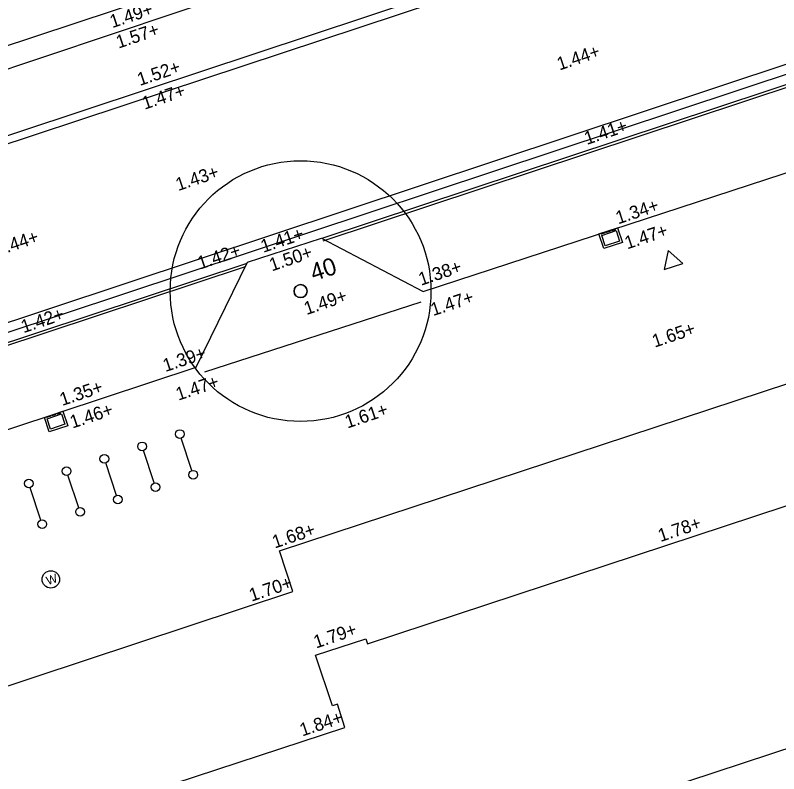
# Model space of a CAD drawing. Extents: x 122462 to 123306, y 485548 to 486417.
# Drawn here: x 122852.46 to 122870.03, y 486173.11 to 486190.57 of the extents above; entities that cross this region are included whole.
import ezdxf

# ---------------------------------------------------------------- set-up
doc = ezdxf.new("R2010")
doc.units = 0
for name, color, linetype in [('B meubilair trammast', 7, 'Continuous'), ('B-WE-AL-WERKGRENS-G', 7, 'Continuous'), ('B-WE-GR-BOOM_BOOMDIAMETER', 7, 'Continuous'), ('B-WE-IE-MEUBILAIR_WEGMEUBILAIR_FIETSNIETJE-S', 7, 'Continuous'), ('B-WE-OG-HOOGTEPUNT-S', 7, 'Continuous'), ('B-WE-OG-TOPOKAART-G', 7, 'Continuous'), ('B-WE-RI-HWA_KOLK-S', 7, 'Continuous'), ('B-WE-VH-KANTOPSLUITING_OPSLUITBAND_100X200-G', 7, 'Continuous'), ('B-WE-VH-MATERIAALGRENS-G', 7, 'Continuous'), ('B-WE-VH-MATERIAALGRENS_ASFALT-G', 7, 'Continuous'), ('B-WE-VW-MARKERING_LANGS_STREEP_11_010-G', 7, 'Continuous'), ('B-WE-VW-MARKERING_LANGS_STREEP_DOORGETROKKEN_010-G', 7, 'Continuous'), ('iba7-verkeersbord blauw', 7, 'Continuous'), ('iba7-verkeersbord rood', 7, 'Continuous'), ('V markering figuratie', 7, 'Continuous'), ('V trottoirband 180-200x250 mm specie', 7, 'Continuous'), ('V-WE-GR-BOOM-S', 7, 'Continuous')]:
    doc.layers.add(name, color=color, linetype=linetype)

msp = doc.modelspace()

# ---------------------------------------------------------------- linework, layer by layer
at = {"layer": 'B meubilair trammast'}
msp.add_lwpolyline([(122867.394, 486184.714), (122867.822, 486184.853), (122867.487, 486185.155)], close=True, dxfattribs=at)
at = {"layer": 'B-WE-AL-WERKGRENS-G'}
msp.add_lwpolyline([(122857.632, 486078.279), (122830.484, 486160.606), (122900.937, 486183.81), (122887.855, 486222.555), (122665.445, 486149.273), (122678.196, 486110.449), (122807.072, 486152.895), (122835.324, 486068.154)], dxfattribs=at)
at = {"layer": 'B-WE-IE-MEUBILAIR_WEGMEUBILAIR_FIETSNIETJE-S'}
for p, q in [((122856.527, 486180.088), (122856.281, 486180.835)), ((122855.659, 486179.803), (122855.413, 486180.55)), ((122854.791, 486179.518), (122854.545, 486180.265)), ((122853.923, 486179.234), (122853.676, 486179.98)), ((122853.055, 486178.949), (122852.808, 486179.695))]:
    msp.add_line(p, q, dxfattribs=at)
for centre in [(122856.25, 486180.93), (122855.381, 486180.645), (122854.513, 486180.36), (122853.645, 486180.075), (122856.559, 486179.993), (122852.777, 486179.79), (122855.691, 486179.708), (122854.822, 486179.424), (122853.954, 486179.139), (122853.086, 486178.854)]:
    msp.add_circle(centre, 0.1, dxfattribs=at)
at = {"layer": 'B-WE-OG-TOPOKAART-G'}
msp.add_lwpolyline([(122840.381, 486167.723), (122860.049, 486174.179), (122859.874, 486174.711), (122859.759, 486174.672), (122859.374, 486175.84), (122860.529, 486176.219), (122860.571, 486176.098), (122874.297, 486180.628), (122874.263, 486180.732), (122875.38, 486181.1), (122875.749, 486179.949), (122875.668, 486179.923), (122875.833, 486179.427), (122895.472, 486185.94), (122895.332, 486186.362), (122895.237, 486186.33), (122894.83, 486187.549), (122895.979, 486187.929), (122896.017, 486187.821), (122898.944, 486188.789)], dxfattribs=at)
at = {"layer": 'B-WE-RI-HWA_KOLK-S'}
for p, q in [((122865.893, 486185.534), (122866.321, 486185.673)), ((122866.193, 486185.615), (122866.269, 486185.64)), ((122866.273, 486185.658), (122866.275, 486185.653)), ((122866.321, 486185.673), (122866.43, 486185.34)), ((122866.002, 486185.201), (122865.893, 486185.534)), ((122865.941, 486185.549), (122865.942, 486185.544)), ((122865.955, 486185.538), (122866, 486185.552)), ((122866, 486185.552), (122866.031, 486185.563)), ((122866.036, 486185.58), (122866.037, 486185.575)), ((122866.06, 486185.588), (122866.061, 486185.583)), ((122866.074, 486185.577), (122866.15, 486185.602)), ((122866.155, 486185.619), (122866.156, 486185.614)), ((122866.178, 486185.627), (122866.18, 486185.622)), ((122866.43, 486185.34), (122866.002, 486185.201)), ((122853.134, 486181.313), (122853.562, 486181.454)), ((122853.433, 486181.396), (122853.509, 486181.421)), ((122853.514, 486181.439), (122853.516, 486181.434)), ((122853.562, 486181.454), (122853.671, 486181.122)), ((122853.244, 486180.981), (122853.134, 486181.313)), ((122853.182, 486181.329), (122853.183, 486181.324)), ((122853.196, 486181.318), (122853.24, 486181.333)), ((122853.24, 486181.333), (122853.272, 486181.343)), ((122853.277, 486181.36), (122853.278, 486181.355)), ((122853.3, 486181.368), (122853.302, 486181.363)), ((122853.315, 486181.357), (122853.391, 486181.382)), ((122853.395, 486181.399), (122853.397, 486181.395)), ((122853.419, 486181.407), (122853.421, 486181.402)), ((122853.671, 486181.122), (122853.244, 486180.981))]:
    msp.add_line(p, q, dxfattribs=at)
for points in [[(122866.367, 486185.372), (122866.034, 486185.264), (122865.956, 486185.502), (122866.289, 486185.61)], [(122853.608, 486181.154), (122853.276, 486181.044), (122853.197, 486181.281), (122853.53, 486181.391)]]:
    msp.add_lwpolyline(points, close=True, dxfattribs=at)
for centre, start, end in [((122866.266, 486185.65), 288.0763, 18.0763), ((122865.952, 486185.547), 198.0763, 288.0763), ((122866.028, 486185.572), 288.0763, 18.0763), ((122866.071, 486185.586), 198.0763, 288.0763), ((122866.147, 486185.611), 288.0763, 18.0763), ((122866.189, 486185.625), 198.0763, 288.0763), ((122853.506, 486181.431), 288.2628, 18.2628), ((122853.193, 486181.327), 198.2628, 288.2628), ((122853.269, 486181.352), 288.2628, 18.2628), ((122853.311, 486181.366), 198.2628, 288.2628), ((122853.387, 486181.392), 288.2628, 18.2628), ((122853.43, 486181.406), 198.2628, 288.2628)]:
    msp.add_arc(centre, 0.01, start, end, dxfattribs=at)
at = {"layer": 'B-WE-VH-KANTOPSLUITING_OPSLUITBAND_100X200-G'}
msp.add_lwpolyline([(122861.798, 486183.966), (122856.82, 486182.355)], dxfattribs=at)
at = {"layer": 'B-WE-VH-MATERIAALGRENS-G'}
msp.add_lwpolyline([(122826.354, 486164.961), (122825.848, 486166.443), (122832.41, 486168.591), (122840.754, 486171.332), (122848.12, 486173.75), (122858.853, 486177.307), (122858.545, 486178.241), (122874.617, 486183.538), (122874.928, 486182.584), (122877.008, 486183.297), (122898.435, 486190.341)], dxfattribs=at)
at = {"layer": 'B-WE-VH-MATERIAALGRENS_ASFALT-G'}
for points in [[(122872.048, 486189.577), (122859.52, 486185.428)], [(122857.788, 486184.853), (122846.969, 486181.269)]]:
    msp.add_lwpolyline(points, dxfattribs=at)
at = {"layer": 'B-WE-VW-MARKERING_LANGS_STREEP_11_010-G'}
for points in [[(122839.36, 486179.231), (122840.669, 486179.661), (122846.431, 486181.557), (122895.922, 486197.991)], [(122839.44, 486178.989), (122840.761, 486179.422), (122846.49, 486181.35), (122895.994, 486197.774)]]:
    msp.add_lwpolyline(points, dxfattribs=at)
at = {"layer": 'B-WE-VW-MARKERING_LANGS_STREEP_DOORGETROKKEN_010-G'}
for p, q in [((122872.014, 486189.502), (122859.539, 486185.371)), ((122857.752, 486184.777), (122847.041, 486181.229))]:
    msp.add_line(p, q, dxfattribs=at)
msp.add_lwpolyline([(122838.137, 486182.943), (122845.99, 486185.533), (122855.924, 486188.815), (122864.876, 486191.785), (122870.826, 486193.778), (122879.74, 486196.789), (122887.719, 486199.383), (122894.693, 486201.733)], dxfattribs=at)
at = {"layer": 'iba7-verkeersbord blauw'}
msp.add_circle((122853.282, 486177.583), 0.2, dxfattribs=at)
at = {"layer": 'iba7-verkeersbord rood'}
for radius in [3, 0.15]:
    msp.add_circle((122859.028, 486184.218), radius, dxfattribs=at)
for start, end in [(0, 180), (180, 0)]:
    msp.add_arc((122859.028, 486184.218), 0.15, start, end, dxfattribs=at)
at = {"layer": 'V markering figuratie'}
msp.add_line((122712.845, 486143.511), (122860.885, 486192.728), dxfattribs=at)
at = {"layer": 'V trottoirband 180-200x250 mm specie'}
for points in [[(122829.844, 486181.895), (122838.722, 486184.858), (122839.696, 486185.175), (122850.112, 486188.608), (122857.676, 486191.147), (122870.119, 486195.296), (122871.261, 486195.673)], [(122871.731, 486194.253), (122865.594, 486192.208), (122855.472, 486188.85)], [(122855.472, 486188.85), (122851.096, 486187.401), (122844.912, 486185.348), (122841.457, 486184.188), (122835.7, 486182.292), (122830.306, 486180.508), (122824.624, 486178.607), (122820.8, 486177.343)]]:
    msp.add_lwpolyline(points, dxfattribs=at)
at = {"layer": 'V-WE-GR-BOOM-S'}
msp.add_lwpolyline([(122839.691, 486178.909), (122846.863, 486181.327), (122849.228, 486180.024), (122856.625, 486182.465), (122857.804, 486184.885), (122859.51, 486185.437), (122861.847, 486184.213), (122870.925, 486187.176), (122871.106, 486187.539), (122872.047, 486189.574), (122873.749, 486190.175), (122876.099, 486188.919), (122883.305, 486191.251), (122883.477, 486191.64), (122884.406, 486193.712), (122886.117, 486194.28), (122888.469, 486192.985), (122896.668, 486195.721)], dxfattribs=at)

# ---------------------------------------------------------------- texts
at = {"layer": 'B-WE-GR-BOOM_BOOMDIAMETER'}
msp.add_text('40', height=0.4, rotation=18.0763, dxfattribs=at).set_placement((122859.328, 486184.444))
at = {"layer": 'B-WE-OG-HOOGTEPUNT-S'}
for s, rotation, p in [('1.49+', 18.3525, (122854.696, 486190.27)), ('1.57+', 18.3525, (122854.84, 486189.799)), ('1.44+', 18.5998, (122864.984, 486189.295)), ('1.52+', 18.3525, (122855.329, 486188.939)), ('1.47+', 18.3525, (122855.439, 486188.392)), ('1.41+', 18.5998, (122865.613, 486187.582)), ('1.43+', 18.4447, (122856.213, 486186.52)), ('1.34+', 18.3542, (122866.335, 486185.754)), ('1.47+', 18.3542, (122866.542, 486185.177)), ('1.44+', 18.5998, (122852.069, 486185.025)), ('1.41+', 18.5998, (122858.169, 486185.098)), ('1.42+', 18.4447, (122856.714, 486184.714)), ('1.50+', 18.5998, (122858.366, 486184.671)), ('1.38+', 18.3542, (122861.798, 486184.341)), ('1.49+', 18.5998, (122859.165, 486183.667)), ('1.47+', 18.3542, (122862.077, 486183.642)), ('1.42+', 18.5998, (122852.654, 486183.249)), ('1.65+', 18.3542, (122867.173, 486182.916)), ('1.39+', 18.3542, (122855.917, 486182.355)), ('1.47+', 18.3542, (122856.215, 486181.695)), ('1.35+', 18.3542, (122853.544, 486181.574)), ('1.46+', 18.3542, (122853.779, 486181.054)), ('1.61+', 18.3542, (122860.105, 486181.056)), ('1.78+', 18.3542, (122867.308, 486178.442)), ('1.68+', 18.3542, (122858.432, 486178.294)), ('1.70+', 18.3542, (122857.9, 486177.07)), ('1.79+', 18.3542, (122859.384, 486175.993)), ('1.84+', 18.3542, (122859.066, 486173.968))]:
    msp.add_text(s, height=0.3, rotation=rotation, dxfattribs=at).set_placement(p)
at = {"layer": 'iba7-verkeersbord blauw'}
msp.add_text('W', height=0.2, rotation=18.1724, dxfattribs=at).set_placement((122853.214, 486177.45))

doc.saveas('drawing.dxf')
